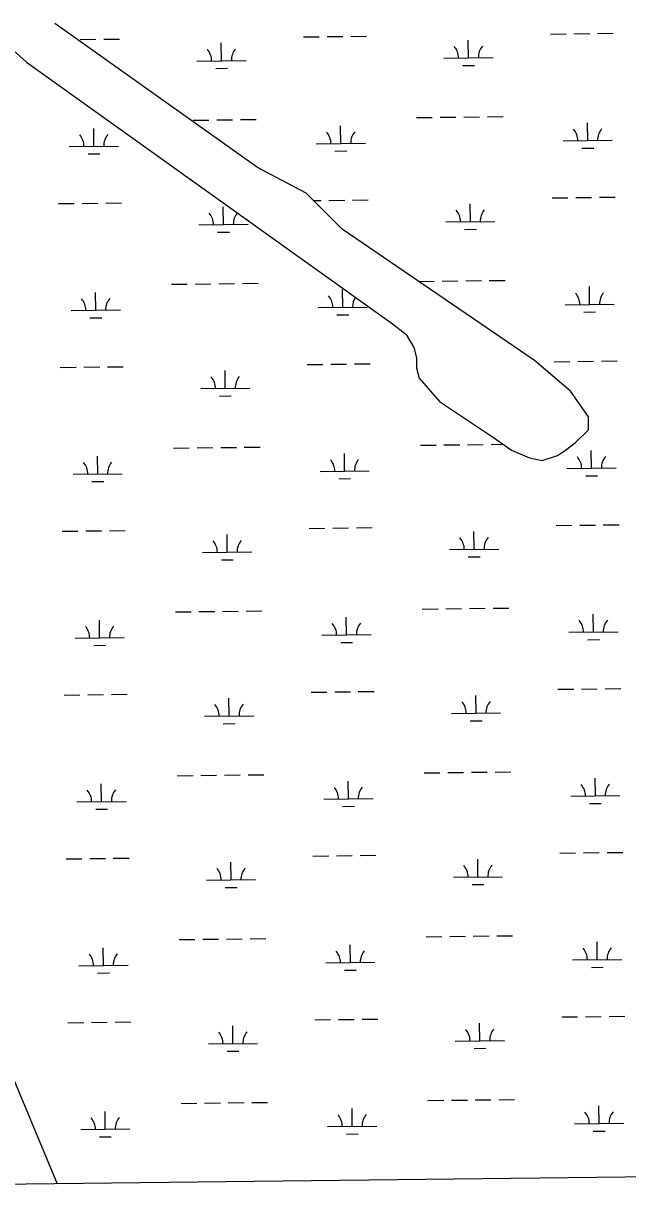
# Model space of a CAD drawing. Extents: x 3684037 to 3722149, y 433263 to 459021.
# Drawn here: x 3691961 to 3693188, y 438677 to 441077 of the extents above; entities that cross this region are included whole.
import ezdxf

# ---------------------------------------------------------------- set-up
doc = ezdxf.new("R2010")
doc.units = 0
for name, color, linetype in [('V-GRID-FRAM', 7, 'Continuous'), ('V-TOPO-BNDY', 7, 'Continuous'), ('V-TOPO-SHOR', 7, 'Continuous'), ('V-WETL-SWMP', 7, 'Continuous')]:
    doc.layers.add(name, color=color, linetype=linetype)

msp = doc.modelspace()

# ---------------------------------------------------------------- linework, layer by layer
at = {"layer": 'V-GRID-FRAM'}
msp.add_lwpolyline([(3688058.9, 456858.9), (3719789.3, 457228.1), (3720008.8, 439046.9), (3688262.6, 438677.5), (3688058.9, 456858.9)], dxfattribs=at)
at = {"layer": 'V-TOPO-BNDY'}
msp.add_line((3691921.5, 438979.5), (3692029.2, 438721.3), dxfattribs=at)
at = {"layer": 'V-TOPO-SHOR'}
for p, q in [((3692436.4, 440784.9), (3692024.3, 441077.1)), ((3691920, 441040.6), (3691966.9, 440998.8)), ((3691966.9, 440998.8), (3692712.8, 440466.5)), ((3692535.5, 440732.7), (3692436.4, 440784.9)), ((3692608.5, 440659.6), (3692535.5, 440732.7)), ((3692999.7, 440393.4), (3692608.5, 440659.6)), ((3692712.8, 440466.5), (3692738.9, 440445.6)), ((3692738.9, 440445.6), (3692754.5, 440419.5)), ((3692754.5, 440419.5), (3692759.7, 440398.6)), ((3692759.7, 440398.6), (3692759.7, 440377.8)), ((3693072.7, 440330.8), (3692999.7, 440393.4)), ((3692759.7, 440377.8), (3692765, 440356.9)), ((3692765, 440356.9), (3692806.7, 440309.9)), ((3692806.7, 440309.9), (3692916.2, 440236.9)), ((3693109.2, 440278.6), (3693072.7, 440330.8)), ((3693109.2, 440252.5), (3693109.2, 440278.6)), ((3693083.1, 440226.4), (3693109.2, 440252.5)), ((3692916.2, 440236.9), (3692952.7, 440210.8)), ((3693062.3, 440210.8), (3693083.1, 440226.4)), ((3692952.7, 440210.8), (3692989.2, 440195.1)), ((3692989.2, 440195.1), (3693015.3, 440189.9)), ((3693015.3, 440189.9), (3693046.6, 440200.3)), ((3693046.6, 440200.3), (3693062.3, 440210.8))]:
    msp.add_line(p, q, dxfattribs=at)
at = {"layer": 'V-WETL-SWMP'}
for p, q in [((3692436.4, 440784.9), (3692024.3, 441077.1)), ((3693031.8, 441056), (3693063.8, 441056.4)), ((3693079.8, 441056.6), (3693111.7, 441056.9)), ((3693127.7, 441057.1), (3693159.7, 441057.5)), ((3691920, 441040.6), (3691966.9, 440998.8)), ((3692076, 441044.9), (3692108, 441045.3)), ((3692124, 441045.4), (3692156, 441045.8)), ((3692363.4, 441001.8), (3692362.9, 441037.8)), ((3692529.9, 441050.2), (3692561.9, 441050.5)), ((3692577.9, 441050.7), (3692609.9, 441051.1)), ((3692625.9, 441051.3), (3692657.9, 441051.6)), ((3692865.2, 441007.6), (3692864.8, 441043.6)), ((3692815.2, 441007), (3692915.2, 441008.2)), ((3691966.9, 440998.8), (3692712.8, 440466.5)), ((3692313.4, 441001.2), (3692413.4, 441002.4)), ((3692351.5, 440986.2), (3692375.5, 440986.5)), ((3692853.4, 440992.1), (3692877.4, 440992.3)), ((3692759.8, 440886.3), (3692791.8, 440886.7)), ((3692807.8, 440886.9), (3692839.8, 440887.3)), ((3692855.8, 440887.4), (3692887.8, 440887.8)), ((3692903.8, 440888), (3692935.8, 440888.4)), ((3692103.9, 440827.9), (3692103.5, 440863.9)), ((3692305.9, 440881), (3692337.9, 440881.4)), ((3692353.9, 440881.6), (3692385.9, 440882)), ((3692401.9, 440882.2), (3692433.9, 440882.5)), ((3692605.8, 440833.8), (3692605.4, 440869.8)), ((3693107.7, 440839.6), (3693107.3, 440875.6)), ((3693057.7, 440839), (3693157.7, 440840.2)), ((3692053.9, 440827.4), (3692153.9, 440828.5)), ((3692555.8, 440833.2), (3692655.8, 440834.4)), ((3692594, 440818.2), (3692618, 440818.5)), ((3693095.9, 440824.1), (3693119.9, 440824.3)), ((3692092.1, 440812.4), (3692116.1, 440812.7)), ((3692535.5, 440732.7), (3692436.4, 440784.9)), ((3692608.5, 440659.6), (3692535.5, 440732.7)), ((3692550.4, 440717.7), (3692565.7, 440717.9)), ((3692581.7, 440718.1), (3692613.7, 440718.4)), ((3692629.7, 440718.6), (3692661.7, 440719)), ((3693035.6, 440723.3), (3693067.6, 440723.7)), ((3693083.6, 440723.9), (3693115.6, 440724.3)), ((3693131.6, 440724.5), (3693163.6, 440724.8)), ((3692031.9, 440711.7), (3692063.9, 440712)), ((3692079.9, 440712.2), (3692111.9, 440712.6)), ((3692127.9, 440712.8), (3692159.9, 440713.2)), ((3692367.2, 440669.1), (3692366.8, 440705.1)), ((3692869.1, 440675), (3692868.7, 440711)), ((3692317.2, 440668.6), (3692417.2, 440669.7)), ((3692819.1, 440674.4), (3692919.1, 440675.6)), ((3692355.4, 440653.6), (3692379.4, 440653.8)), ((3692999.7, 440393.4), (3692608.5, 440659.6)), ((3692857.3, 440659.4), (3692881.3, 440659.7)), ((3692405.8, 440549.5), (3692437.8, 440549.9)), ((3692764.2, 440553.7), (3692795.7, 440554)), ((3692811.7, 440554.2), (3692843.7, 440554.6)), ((3692859.7, 440554.8), (3692891.7, 440555.2)), ((3692907.7, 440555.3), (3692939.7, 440555.7)), ((3692107.8, 440495.3), (3692107.4, 440531.3)), ((3692261.8, 440547.8), (3692293.8, 440548.2)), ((3692309.8, 440548.4), (3692341.8, 440548.8)), ((3692357.8, 440548.9), (3692389.8, 440549.3)), ((3692609.7, 440501.1), (3692609.3, 440537.1)), ((3693111.6, 440507), (3693111.1, 440543)), ((3692559.7, 440500.6), (3692659.7, 440501.7)), ((3693061.6, 440506.4), (3693161.6, 440507.6)), ((3692057.8, 440494.7), (3692157.8, 440495.9)), ((3692096, 440479.7), (3692120, 440480)), ((3692597.9, 440485.6), (3692621.9, 440485.8)), ((3693099.7, 440491.4), (3693123.7, 440491.7)), ((3692712.8, 440466.5), (3692738.9, 440445.6)), ((3692738.9, 440445.6), (3692754.5, 440419.5)), ((3692754.5, 440419.5), (3692759.7, 440398.6)), ((3692537.6, 440384.9), (3692569.6, 440385.2)), ((3692585.6, 440385.4), (3692617.6, 440385.8)), ((3692633.6, 440386), (3692665.6, 440386.3)), ((3692759.7, 440398.6), (3692759.7, 440377.8)), ((3693072.7, 440330.8), (3692999.7, 440393.4)), ((3693039.5, 440390.7), (3693071.5, 440391.1)), ((3693087.5, 440391.3), (3693119.5, 440391.6)), ((3693135.5, 440391.8), (3693167.5, 440392.2)), ((3692035.7, 440379), (3692067.7, 440379.4)), ((3692083.7, 440379.6), (3692115.7, 440379.9)), ((3692131.7, 440380.1), (3692163.7, 440380.5)), ((3692371.1, 440336.5), (3692370.7, 440372.5)), ((3692759.7, 440377.8), (3692765, 440356.9)), ((3692321.1, 440335.9), (3692421.1, 440337.1)), ((3692765, 440356.9), (3692806.7, 440309.9)), ((3692359.3, 440320.9), (3692383.3, 440321.2)), ((3692806.7, 440309.9), (3692916.2, 440236.9)), ((3693109.2, 440278.6), (3693072.7, 440330.8)), ((3693109.2, 440252.5), (3693109.2, 440278.6)), ((3693083.1, 440226.4), (3693109.2, 440252.5)), ((3692265.7, 440215.2), (3692297.7, 440215.6)), ((3692313.7, 440215.7), (3692345.7, 440216.1)), ((3692361.7, 440216.3), (3692393.7, 440216.7)), ((3692409.7, 440216.9), (3692441.7, 440217.2)), ((3692767.5, 440221), (3692799.5, 440221.4)), ((3692815.5, 440221.6), (3692847.5, 440221.9)), ((3692863.5, 440222.1), (3692895.5, 440222.5)), ((3692911.5, 440222.7), (3692935.6, 440223)), ((3692916.2, 440236.9), (3692952.7, 440210.8)), ((3693062.3, 440210.8), (3693083.1, 440226.4)), ((3692111.7, 440162.6), (3692111.3, 440198.6)), ((3692613.6, 440168.5), (3692613.1, 440204.5)), ((3692952.7, 440210.8), (3692989.2, 440195.1)), ((3692989.2, 440195.1), (3693015.3, 440189.9)), ((3693015.3, 440189.9), (3693046.6, 440200.3)), ((3693046.6, 440200.3), (3693062.3, 440210.8)), ((3693115.4, 440174.3), (3693115, 440210.3)), ((3692563.6, 440167.9), (3692663.5, 440169.1)), ((3693065.4, 440173.7), (3693165.4, 440174.9)), ((3692061.7, 440162.1), (3692161.7, 440163.2)), ((3692099.9, 440147.1), (3692123.9, 440147.4)), ((3692601.7, 440152.9), (3692625.7, 440153.2)), ((3693103.6, 440158.8), (3693127.6, 440159)), ((3692039.6, 440046.4), (3692071.6, 440046.7)), ((3692087.6, 440046.9), (3692119.6, 440047.3)), ((3692135.6, 440047.5), (3692167.6, 440047.9)), ((3692541.5, 440052.2), (3692573.5, 440052.6)), ((3692589.5, 440052.8), (3692621.5, 440053.1)), ((3692637.5, 440053.3), (3692669.5, 440053.7)), ((3692876.9, 440009.7), (3692876.4, 440045.7)), ((3693043.4, 440058), (3693075.4, 440058.4)), ((3693091.4, 440058.6), (3693123.4, 440059)), ((3693139.4, 440059.2), (3693171.4, 440059.5)), ((3692375, 440003.8), (3692374.6, 440039.8)), ((3692325, 440003.2), (3692425, 440004.4)), ((3692826.9, 440009.1), (3692926.9, 440010.3)), ((3692363.2, 439988.3), (3692387.2, 439988.5)), ((3692865, 439994.1), (3692889, 439994.4)), ((3692269.5, 439882.5), (3692301.5, 439882.9)), ((3692317.5, 439883.1), (3692349.5, 439883.5)), ((3692365.5, 439883.6), (3692397.5, 439884)), ((3692413.5, 439884.2), (3692445.5, 439884.6)), ((3692771.4, 439888.4), (3692803.4, 439888.7)), ((3692819.4, 439888.9), (3692851.4, 439889.3)), ((3692867.4, 439889.5), (3692899.4, 439889.9)), ((3692915.4, 439890), (3692947.4, 439890.4)), ((3693119.3, 439841.7), (3693118.9, 439877.7)), ((3692115.5, 439830), (3692115.1, 439866)), ((3692617.4, 439835.8), (3692617, 439871.8)), ((3692065.6, 439829.4), (3692165.5, 439830.6)), ((3692567.4, 439835.2), (3692667.4, 439836.4)), ((3693069.3, 439841.1), (3693169.3, 439842.3)), ((3692103.7, 439814.4), (3692127.7, 439814.7)), ((3692605.6, 439820.3), (3692629.6, 439820.5)), ((3693107.5, 439826.1), (3693131.5, 439826.4)), ((3692043.5, 439713.7), (3692075.5, 439714.1)), ((3692091.5, 439714.3), (3692123.5, 439714.6)), ((3692139.5, 439714.8), (3692171.5, 439715.2)), ((3692545.4, 439719.6), (3692577.4, 439719.9)), ((3692593.4, 439720.1), (3692625.4, 439720.5)), ((3692641.4, 439720.7), (3692673.4, 439721)), ((3692880.7, 439677), (3692880.3, 439713)), ((3693047.2, 439725.4), (3693079.2, 439725.8)), ((3693095.2, 439725.9), (3693127.2, 439726.3)), ((3693143.2, 439726.5), (3693175.2, 439726.9)), ((3692378.9, 439671.2), (3692378.4, 439707.2)), ((3692328.9, 439670.6), (3692428.8, 439671.8)), ((3692830.7, 439676.4), (3692930.7, 439677.6)), ((3692868.9, 439661.4), (3692892.9, 439661.7)), ((3692367, 439655.6), (3692391, 439655.9)), ((3692273.4, 439549.9), (3692305.4, 439550.2)), ((3692321.4, 439550.4), (3692353.4, 439550.8)), ((3692369.4, 439551), (3692401.4, 439551.4)), ((3692417.4, 439551.5), (3692449.4, 439551.9)), ((3692775.3, 439555.7), (3692807.3, 439556.1)), ((3692823.3, 439556.3), (3692855.3, 439556.6)), ((3692871.3, 439556.8), (3692903.3, 439557.2)), ((3692919.3, 439557.4), (3692951.3, 439557.8)), ((3693123.2, 439509), (3693122.7, 439545)), ((3692119.4, 439497.3), (3692119, 439533.3)), ((3692621.3, 439503.2), (3692620.9, 439539.2)), ((3692069.4, 439496.8), (3692169.4, 439497.9)), ((3692571.3, 439502.6), (3692671.3, 439503.8)), ((3693073.2, 439508.4), (3693173.2, 439509.6)), ((3693111.3, 439493.4), (3693135.3, 439493.7)), ((3692107.6, 439481.8), (3692131.6, 439482)), ((3692609.5, 439487.6), (3692633.5, 439487.9)), ((3692047.4, 439381.1), (3692079.4, 439381.4)), ((3692095.4, 439381.6), (3692127.4, 439382)), ((3692143.4, 439382.2), (3692175.4, 439382.5)), ((3692382.7, 439338.5), (3692382.3, 439374.5)), ((3692549.2, 439386.9), (3692581.2, 439387.3)), ((3692597.2, 439387.5), (3692629.2, 439387.8)), ((3692645.2, 439388), (3692677.2, 439388.4)), ((3692884.6, 439344.4), (3692884.2, 439380.4)), ((3693051.1, 439392.7), (3693083.1, 439393.1)), ((3693099.1, 439393.3), (3693131.1, 439393.7)), ((3693147.1, 439393.9), (3693179.1, 439394.2)), ((3692332.7, 439337.9), (3692432.7, 439339.1)), ((3692834.6, 439343.8), (3692934.6, 439344.9)), ((3692872.8, 439328.8), (3692896.8, 439329.1)), ((3692370.9, 439323), (3692394.9, 439323.2)), ((3692277.3, 439217.2), (3692309.3, 439217.6)), ((3692325.3, 439217.8), (3692357.3, 439218.2)), ((3692373.3, 439218.3), (3692405.3, 439218.7)), ((3692421.3, 439218.9), (3692453.3, 439219.3)), ((3692625.2, 439170.5), (3692624.7, 439206.5)), ((3692779.2, 439223.1), (3692811.2, 439223.4)), ((3692827.2, 439223.6), (3692859.2, 439224)), ((3692875.1, 439224.2), (3692907.1, 439224.6)), ((3692923.1, 439224.7), (3692955.1, 439225.1)), ((3693127, 439176.4), (3693126.6, 439212.4)), ((3692123.3, 439164.7), (3692122.9, 439200.7)), ((3692073.3, 439164.1), (3692173.3, 439165.3)), ((3692575.2, 439169.9), (3692675.2, 439171.1)), ((3693077, 439175.8), (3693177, 439176.9)), ((3693115.2, 439160.8), (3693139.2, 439161.1)), ((3692111.5, 439149.1), (3692135.5, 439149.4)), ((3692613.3, 439155), (3692637.3, 439155.2)), ((3693151, 439061.2), (3693183, 439061.6)), ((3692051.2, 439048.4), (3692083.2, 439048.8)), ((3692099.2, 439049), (3692131.2, 439049.3)), ((3692147.2, 439049.5), (3692179.2, 439049.9)), ((3692386.6, 439005.9), (3692386.2, 439041.9)), ((3692553.1, 439054.2), (3692585.1, 439054.6)), ((3692601.1, 439054.8), (3692633.1, 439055.2)), ((3692649.1, 439055.4), (3692681.1, 439055.7)), ((3692888.5, 439011.7), (3692888, 439047.7)), ((3693055, 439060.1), (3693087, 439060.5)), ((3693103, 439060.6), (3693135, 439061)), ((3692336.6, 439005.3), (3692436.6, 439006.5)), ((3692374.8, 438990.3), (3692398.8, 438990.6)), ((3692838.5, 439011.1), (3692938.5, 439012.3)), ((3692876.6, 438996.1), (3692900.6, 438996.4)), ((3692281.2, 438884.6), (3692313.2, 438884.9)), ((3692329.1, 438885.1), (3692361.1, 438885.5)), ((3692377.1, 438885.7), (3692409.1, 438886.1)), ((3692425.1, 438886.2), (3692457.1, 438886.6)), ((3692629, 438837.9), (3692628.6, 438873.9)), ((3692783, 438890.4), (3692815, 438890.8)), ((3692831, 438891), (3692863, 438891.3)), ((3692879, 438891.5), (3692911, 438891.9)), ((3692927, 438892.1), (3692959, 438892.5)), ((3693130.9, 438843.7), (3693130.5, 438879.7)), ((3692127.2, 438832), (3692126.7, 438868)), ((3692077.2, 438831.4), (3692177.2, 438832.6)), ((3692579, 438837.3), (3692679, 438838.5)), ((3692617.2, 438822.3), (3692641.2, 438822.6)), ((3693080.9, 438843.1), (3693180.9, 438844.3)), ((3693119.1, 438828.1), (3693143.1, 438828.4)), ((3692115.3, 438816.5), (3692139.3, 438816.7)), ((3695283.3, 438759.2), (3689307.1, 438689.6))]:
    msp.add_line(p, q, dxfattribs=at)
for centre, start, end in [((3692810, 441007.5), 359.8949, 41.4385), ((3692920.5, 441008.7), 139.8949, 181.4385), ((3692308.1, 441001.6), 359.8949, 41.4385), ((3692418.6, 441002.9), 139.8949, 181.4385), ((3693052.4, 440839.5), 359.8949, 41.4385), ((3693162.9, 440840.7), 139.8949, 181.4385), ((3692048.7, 440827.8), 359.8949, 41.4385), ((3692159.2, 440829.1), 139.8949, 181.4385), ((3692550.6, 440833.6), 359.8949, 41.4385), ((3692661, 440834.9), 139.8949, 181.4385), ((3692813.9, 440674.8), 359.8949, 41.4385), ((3692924.3, 440676.1), 139.8949, 181.4385), ((3692312, 440669), 359.8949, 41.4385), ((3692422.5, 440670.3), 139.912, 181.4385), ((3693056.3, 440506.8), 359.8949, 41.4385), ((3693166.8, 440508.1), 139.8949, 181.4385), ((3692052.6, 440495.1), 359.8949, 41.4385), ((3692163, 440496.4), 139.8949, 181.4385), ((3692554.4, 440501), 359.8949, 41.4385), ((3692664.9, 440502.3), 146.575, 181.4385), ((3692315.9, 440336.3), 359.8949, 41.4385), ((3692426.3, 440337.6), 139.8949, 181.4385), ((3692558.3, 440168.3), 359.8949, 41.4385), ((3692668.8, 440169.6), 139.8949, 181.4385), ((3693060.2, 440174.2), 359.8949, 41.4385), ((3693170.7, 440175.4), 139.8949, 181.4385), ((3692056.4, 440162.5), 359.8949, 41.4385), ((3692166.9, 440163.8), 139.8949, 181.4385), ((3692319.7, 440003.7), 359.8949, 41.4385), ((3692430.2, 440004.9), 139.8949, 181.4385), ((3692821.6, 440009.5), 359.8949, 41.4385), ((3692932.1, 440010.8), 139.8949, 181.4385), ((3692170.8, 439831.1), 139.8949, 181.4385), ((3692562.2, 439835.7), 359.8949, 41.4385), ((3692672.7, 439836.9), 139.8949, 181.4385), ((3693064.1, 439841.5), 359.8949, 41.4385), ((3693174.5, 439842.8), 139.8949, 181.4385), ((3692060.3, 439829.8), 359.8949, 41.4385), ((3692323.6, 439671), 359.8949, 41.4385), ((3692434.1, 439672.3), 139.8949, 181.4385), ((3692825.5, 439676.9), 359.8949, 41.4385), ((3692936, 439678.1), 139.8949, 181.4385), ((3692064.2, 439497.2), 359.8949, 41.4385), ((3692174.7, 439498.5), 139.8949, 181.4385), ((3692566, 439503), 359.8949, 41.4385), ((3692676.5, 439504.3), 139.8949, 181.4385), ((3693067.9, 439508.8), 359.8949, 41.4385), ((3693178.4, 439510.1), 139.8949, 181.4385), ((3692327.5, 439338.4), 359.8949, 41.4385), ((3692438, 439339.6), 139.8949, 181.4385), ((3692829.4, 439344.2), 359.8949, 41.4385), ((3692939.8, 439345.5), 139.8949, 181.4385), ((3692068, 439164.5), 359.8949, 41.4385), ((3692178.5, 439165.8), 139.8949, 181.4385), ((3692569.9, 439170.4), 359.8949, 41.4385), ((3692680.4, 439171.6), 139.8949, 181.4385), ((3693071.8, 439176.2), 359.8949, 41.4385), ((3693182.3, 439177.5), 139.8949, 181.4385), ((3692331.3, 439005.7), 359.8949, 41.4385), ((3692441.8, 439007), 139.8949, 181.4385), ((3692833.2, 439011.5), 359.8949, 41.4385), ((3692943.7, 439012.8), 139.8949, 181.4385), ((3692071.9, 438831.9), 359.8949, 41.4385), ((3692182.4, 438833.1), 139.8949, 181.4385), ((3692573.8, 438837.7), 359.8949, 41.4385), ((3692684.3, 438839), 139.8949, 181.4385), ((3693075.7, 438843.5), 359.8949, 41.4385), ((3693186.1, 438844.8), 139.8949, 181.4385)]:
    msp.add_arc(centre, 35.2, start, end, dxfattribs=at)

doc.saveas('drawing.dxf')
